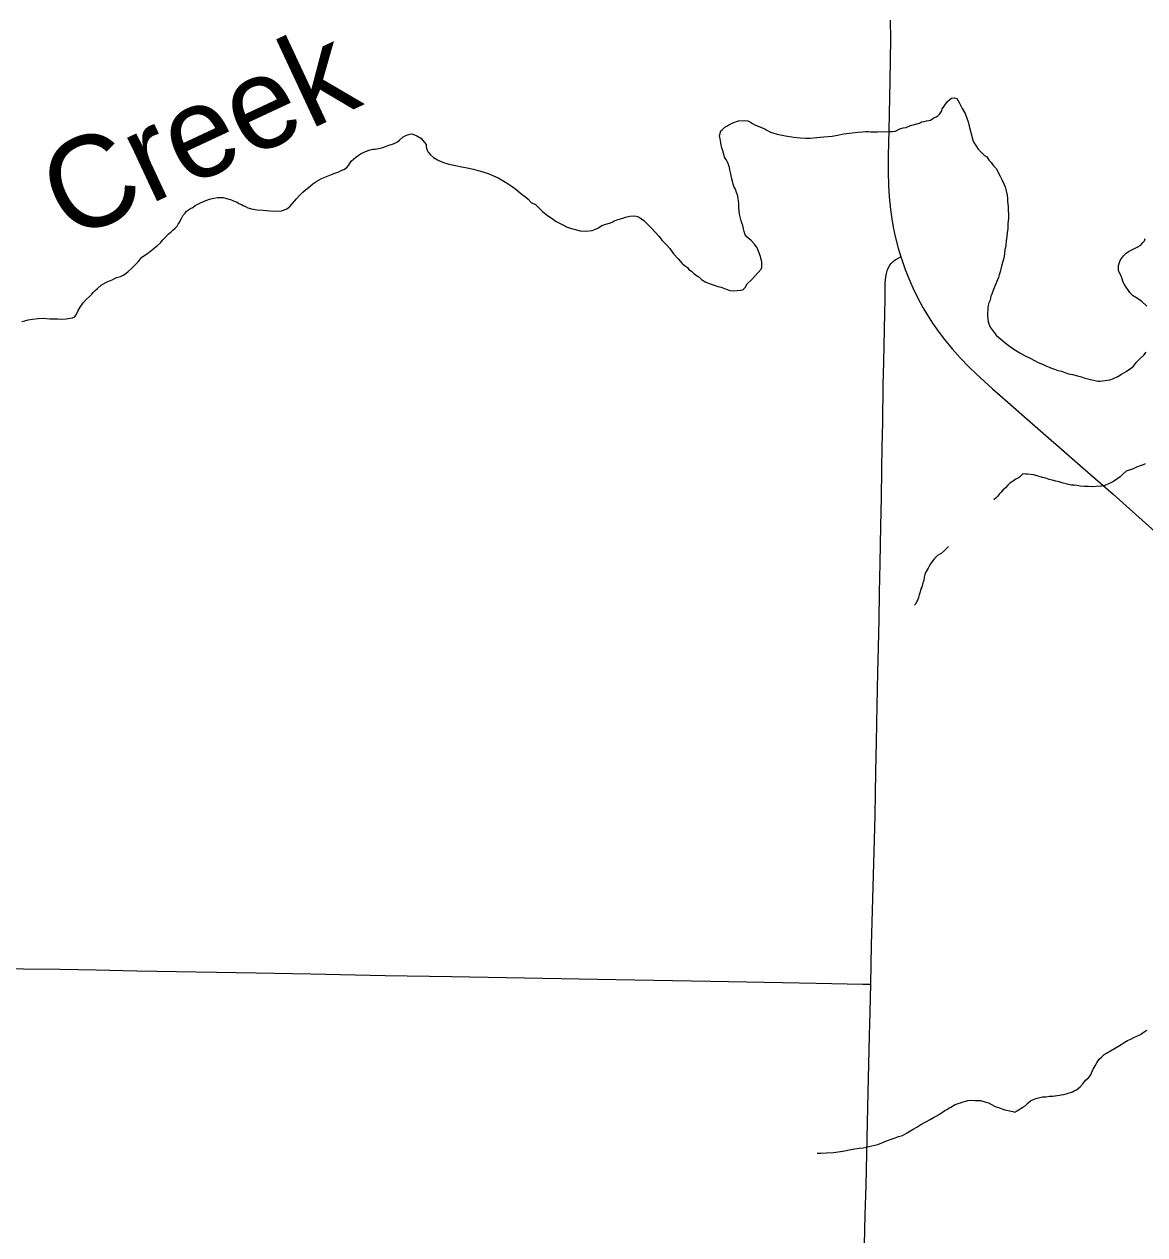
# Model space of a CAD drawing. Extents: x 2.1 to 73.9, y 4 to 26.
# Drawn here: x 47.24 to 47.821, y 23.685 to 24.313 of the extents above; entities that cross this region are included whole.
import ezdxf

# ---------------------------------------------------------------- set-up
doc = ezdxf.new("R2010")
doc.units = 0
for name, color, linetype in [('GM_X_Minor_River', 7, 'Continuous'), ('GM_X_Minor_River_Text', 7, 'Continuous'), ('GM_X_State_Route', 7, 'Continuous'), ('GM_X_Township_Road', 7, 'Continuous')]:
    doc.layers.add(name, color=color, linetype=linetype)

msp = doc.modelspace()

# ---------------------------------------------------------------- linework, layer by layer
at = {"layer": 'GM_X_Minor_River'}
for points in [[(47.70625, 24.26233), (47.7074, 24.26268), (47.70855, 24.26284), (47.7095, 24.26301), (47.71124, 24.2641), (47.71239, 24.26464), (47.71335, 24.26519), (47.71433, 24.2663), (47.71532, 24.2678), (47.71553, 24.26874), (47.71612, 24.26968), (47.71691, 24.27079), (47.71829, 24.27266), (47.71945, 24.27358), (47.72042, 24.27431), (47.72194, 24.27446), (47.72308, 24.27425), (47.72453, 24.27174), (47.7258, 24.26905), (47.72744, 24.26635), (47.72833, 24.26405), (47.72904, 24.26213), (47.72955, 24.25984), (47.73146, 24.25258), (47.732, 24.25142), (47.73291, 24.24988), (47.73419, 24.24795), (47.73512, 24.24698), (47.73604, 24.246), (47.73753, 24.24464), (47.73865, 24.24385), (47.73993, 24.24211), (47.74085, 24.24095), (47.74159, 24.23998), (47.74232, 24.23901), (47.74362, 24.23765), (47.74471, 24.23553), (47.74562, 24.23399), (47.74652, 24.23226), (47.74741, 24.22996), (47.74813, 24.22842), (47.74865, 24.22632), (47.74916, 24.22403), (47.74931, 24.22231), (47.74946, 24.22079), (47.74962, 24.21965), (47.74977, 24.21794), (47.74972, 24.21604), (47.74986, 24.21414), (47.74981, 24.21205), (47.74955, 24.20921), (47.74949, 24.20674), (47.74924, 24.20447), (47.749, 24.20258), (47.74876, 24.20031), (47.74851, 24.19803), (47.74807, 24.19577), (47.74783, 24.19368), (47.74739, 24.19142), (47.74676, 24.18916), (47.74634, 24.18727), (47.74592, 24.18595), (47.7455, 24.18425), (47.74508, 24.18274), (47.74467, 24.18143), (47.74426, 24.18011), (47.74285, 24.17691), (47.74244, 24.17598), (47.74183, 24.17428), (47.74122, 24.17278), (47.74081, 24.17165), (47.74038, 24.16957), (47.73978, 24.16826), (47.73937, 24.16694), (47.73915, 24.16581), (47.73912, 24.16467), (47.73908, 24.16296), (47.73903, 24.16125), (47.73919, 24.15992), (47.73934, 24.1584), (47.7397, 24.15744), (47.74041, 24.15571), (47.74151, 24.15417), (47.74243, 24.15281), (47.74353, 24.15146), (47.74483, 24.15028), (47.74688, 24.14852), (47.74967, 24.14637), (47.75266, 24.1442), (47.75584, 24.14241), (47.75846, 24.14083), (47.76109, 24.13962), (47.76334, 24.13842), (47.76521, 24.13724), (47.76747, 24.13642), (47.76897, 24.13581), (47.7701, 24.13521), (47.77103, 24.13481), (47.77216, 24.1344), (47.77367, 24.13379), (47.77555, 24.13318)], [(47.60926, 24.17462), (47.61097, 24.17477), (47.61212, 24.17493), (47.61348, 24.17622), (47.61448, 24.1781), (47.61662, 24.18013), (47.61857, 24.18217), (47.6217, 24.1857), (47.6221, 24.18664), (47.62198, 24.18949), (47.62146, 24.1914), (47.62129, 24.19235), (47.6197, 24.19676), (47.61823, 24.1987), (47.61657, 24.20064), (47.61452, 24.20221), (47.61341, 24.20357), (47.61288, 24.20529), (47.61254, 24.20662), (47.6122, 24.20834), (47.61167, 24.20968), (47.61131, 24.21083), (47.61097, 24.21217), (47.61045, 24.21427), (47.61015, 24.21751), (47.61003, 24.21998), (47.60986, 24.22093), (47.60955, 24.22379), (47.60884, 24.22552), (47.60831, 24.22724), (47.60776, 24.2282), (47.60723, 24.22973), (47.60689, 24.23126), (47.60655, 24.2326), (47.60621, 24.23432), (47.60587, 24.23584), (47.60552, 24.23718), (47.60536, 24.23832), (47.60501, 24.23947), (47.60465, 24.24043), (47.60411, 24.24158), (47.60338, 24.24274), (47.60265, 24.24371), (47.60231, 24.24524), (47.60178, 24.24696), (47.60125, 24.24868), (47.60091, 24.25002), (47.60074, 24.25116), (47.60058, 24.25231), (47.60042, 24.25326), (47.60008, 24.25479), (47.60071, 24.25743), (47.60168, 24.25816), (47.60285, 24.25927), (47.60381, 24.25982), (47.60497, 24.26055), (47.60709, 24.26163), (47.60996, 24.26251), (47.61282, 24.26282), (47.61471, 24.26258), (47.61621, 24.26197), (47.61714, 24.26119), (47.61883, 24.26038), (47.62353, 24.25837), (47.62465, 24.25777), (47.62653, 24.25677), (47.62992, 24.25573), (47.63427, 24.25486), (47.63862, 24.25418), (47.64184, 24.25372), (47.64487, 24.25364), (47.6462, 24.25361), (47.64715, 24.25359), (47.64886, 24.25373), (47.65058, 24.25388), (47.6523, 24.25421), (47.6542, 24.25436), (47.65648, 24.25449), (47.65857, 24.25462), (47.66125, 24.25513), (47.66449, 24.2558), (47.66888, 24.25645), (47.67173, 24.25676), (47.67421, 24.25688), (47.67592, 24.25703), (47.67725, 24.257), (47.67858, 24.25696), (47.68009, 24.25692), (47.68199, 24.25688), (47.68428, 24.25701), (47.68674, 24.25694), (47.68846, 24.25709), (47.68978, 24.25706), (47.69131, 24.25721), (47.69362, 24.25848), (47.69534, 24.259), (47.69687, 24.25915), (47.69917, 24.26023), (47.70376, 24.26145), (47.70473, 24.26199), (47.70625, 24.26233)], [(47.42155, 24.24795), (47.42327, 24.24828), (47.42422, 24.24845), (47.42556, 24.2488), (47.42691, 24.24933), (47.42863, 24.25005), (47.43054, 24.25057), (47.43189, 24.2511), (47.43323, 24.25164), (47.4342, 24.25256), (47.43615, 24.25422), (47.43788, 24.25513), (47.4396, 24.25565), (47.44055, 24.25582), (47.44206, 24.2554), (47.44319, 24.2548), (47.44525, 24.25361), (47.44636, 24.25244), (47.44801, 24.25031), (47.44799, 24.24936), (47.44816, 24.24841), (47.44851, 24.24745), (47.44905, 24.2463), (47.45035, 24.24494), (47.45183, 24.24357), (47.45389, 24.24238), (47.45652, 24.24117), (47.45972, 24.24014), (47.46332, 24.23948), (47.46653, 24.23883), (47.46936, 24.23819), (47.47257, 24.23753), (47.47616, 24.23649), (47.48011, 24.23525), (47.48537, 24.23303), (47.48837, 24.23125), (47.49061, 24.22986), (47.49211, 24.22887), (47.49323, 24.22808), (47.49435, 24.2273), (47.49565, 24.22612), (47.49677, 24.22534), (47.49788, 24.22436), (47.49956, 24.22318), (47.50086, 24.222), (47.50253, 24.22025), (47.50478, 24.21925), (47.50626, 24.21769), (47.5083, 24.21555), (47.51091, 24.21358), (47.51333, 24.212), (47.51539, 24.21043), (47.5182, 24.20903), (47.5212, 24.20744), (47.52459, 24.2064), (47.5278, 24.20556), (47.53083, 24.20548), (47.53407, 24.20578), (47.5358, 24.20649), (47.53734, 24.20721), (47.53907, 24.20831), (47.54118, 24.20901), (47.54309, 24.20953), (47.54444, 24.21007), (47.54541, 24.21081), (47.54809, 24.21169), (47.55, 24.21221), (47.55134, 24.21274), (47.55363, 24.21325), (47.55554, 24.21339), (47.55686, 24.21317), (47.55818, 24.21276), (47.55912, 24.21216), (47.56079, 24.21098), (47.56302, 24.20884), (47.56487, 24.20689), (47.56691, 24.20475), (47.56857, 24.20281), (47.57041, 24.20048), (47.57263, 24.19834), (47.57429, 24.1964), (47.57631, 24.19369), (47.57871, 24.19097), (47.58074, 24.18864), (47.58242, 24.18727), (47.58354, 24.18648), (47.58427, 24.18551), (47.58558, 24.18472), (47.58651, 24.18375), (47.58762, 24.18277), (47.58931, 24.18178), (47.59079, 24.18041), (47.59304, 24.17902), (47.59529, 24.17802), (47.59737, 24.17739), (47.59925, 24.17678), (47.60095, 24.17635), (47.60358, 24.17534), (47.60547, 24.17472), (47.60755, 24.17448), (47.60926, 24.17462)], [(47.25523, 24.15992), (47.25713, 24.15987), (47.25902, 24.15982), (47.2615, 24.15995), (47.26359, 24.16028), (47.26474, 24.16044), (47.26589, 24.16098), (47.26668, 24.1621), (47.26749, 24.16397), (47.26868, 24.16603), (47.27025, 24.16827), (47.27201, 24.17012), (47.27357, 24.1716), (47.27473, 24.17271), (47.27552, 24.17364), (47.27649, 24.17457), (47.27766, 24.17568), (47.27979, 24.17752), (47.28268, 24.17916), (47.28537, 24.18023), (47.28749, 24.18131), (47.28959, 24.18183), (47.29094, 24.18255), (47.29229, 24.18347), (47.29365, 24.18457), (47.2954, 24.18624), (47.29715, 24.1879), (47.29871, 24.18957), (47.30067, 24.19199), (47.30357, 24.19381), (47.3088, 24.19804), (47.31035, 24.19933), (47.31153, 24.20082), (47.3129, 24.20231), (47.31426, 24.20379), (47.31562, 24.20489), (47.31679, 24.206), (47.31795, 24.20692), (47.31893, 24.20804), (47.31952, 24.20897), (47.32012, 24.20991), (47.32071, 24.21103), (47.32132, 24.21234), (47.32211, 24.21365), (47.32309, 24.21477), (47.32387, 24.2157), (47.32484, 24.21643), (47.32581, 24.21717), (47.32715, 24.2177), (47.32831, 24.21862), (47.33043, 24.21971), (47.33293, 24.22097), (47.33581, 24.22204), (47.33791, 24.22255), (47.33982, 24.22288), (47.34153, 24.22284), (47.34285, 24.22281), (47.34399, 24.22259), (47.34568, 24.22198), (47.34663, 24.22176), (47.34813, 24.22115), (47.34907, 24.22075), (47.35001, 24.22035), (47.35094, 24.21975), (47.35226, 24.21915), (47.3532, 24.21875), (47.35432, 24.21815), (47.35564, 24.21754), (47.35752, 24.21693), (47.36036, 24.21647), (47.36358, 24.2162), (47.36699, 24.21593), (47.37117, 24.21582), (47.37307, 24.21596), (47.3746, 24.21649), (47.37576, 24.21703), (47.3773, 24.21813), (47.38083, 24.22222), (47.38219, 24.2237), (47.38414, 24.22555), (47.3855, 24.22685), (47.38666, 24.22777), (47.38802, 24.22887), (47.38938, 24.22997), (47.39131, 24.23125), (47.39382, 24.23271), (47.39631, 24.23378), (47.399, 24.23485), (47.4013, 24.23556), (47.40283, 24.23609), (47.40399, 24.23682), (47.40533, 24.23735), (47.40668, 24.23827), (47.40785, 24.23937), (47.40924, 24.24162), (47.41157, 24.24384), (47.41408, 24.24548), (47.41658, 24.24675), (47.41907, 24.24763), (47.42041, 24.24798), (47.42155, 24.24795)], [(47.8216, 24.16655), (47.81882, 24.16909), (47.81583, 24.17107), (47.81414, 24.17206), (47.81285, 24.17361), (47.81212, 24.17458), (47.81083, 24.17632), (47.8101, 24.17767), (47.80938, 24.17902), (47.80867, 24.18112), (47.80778, 24.18323), (47.80687, 24.18478), (47.80694, 24.18762), (47.80736, 24.18913), (47.80776, 24.19026), (47.80855, 24.19119), (47.80953, 24.19268), (47.8109, 24.19398), (47.81206, 24.1949), (47.81667, 24.19706), (47.81841, 24.19815), (47.81958, 24.19945), (47.82037, 24.20038), (47.82077, 24.20151)], [(47.23848, 24.15864), (47.24001, 24.15898), (47.24173, 24.1595), (47.24402, 24.15983), (47.24688, 24.16013), (47.24954, 24.16025), (47.25295, 24.15998), (47.25523, 24.15992)], [(47.77555, 24.13318), (47.77744, 24.13275), (47.77914, 24.13214), (47.78102, 24.13152), (47.7831, 24.13109), (47.78574, 24.13045), (47.78781, 24.12983), (47.78951, 24.12921), (47.79102, 24.1288), (47.79215, 24.12858), (47.79328, 24.12836), (47.79479, 24.12794), (47.79612, 24.12772), (47.79745, 24.12768), (47.8024, 24.12832), (47.80432, 24.12903), (47.80662, 24.13011), (47.80855, 24.1312), (47.81087, 24.13266), (47.81318, 24.13412), (47.81474, 24.13541), (47.81631, 24.13745), (47.81826, 24.13949), (47.82001, 24.14116), (47.82119, 24.14265)], [(47.82067, 24.08476), (47.81971, 24.08421), (47.81818, 24.08368), (47.81626, 24.08297), (47.81415, 24.08208), (47.81243, 24.08155), (47.81089, 24.08102), (47.80895, 24.07917), (47.80778, 24.07806), (47.80604, 24.07678), (47.8043, 24.07568), (47.80295, 24.07496), (47.80199, 24.0746), (47.79988, 24.07352), (47.79816, 24.07318), (47.79531, 24.07306), (47.7934, 24.07292), (47.79132, 24.07297), (47.78904, 24.07303), (47.78696, 24.07328), (47.78525, 24.07351), (47.78393, 24.07373), (47.7826, 24.07377), (47.78108, 24.07399), (47.77977, 24.07441), (47.77826, 24.07483), (47.77618, 24.07545), (47.77448, 24.07587), (47.7726, 24.0763), (47.7709, 24.07672), (47.7692, 24.07733), (47.7675, 24.07776), (47.76581, 24.07818)], [(47.76581, 24.07818), (47.76298, 24.07901), (47.76127, 24.07925), (47.75976, 24.07947), (47.75862, 24.0795), (47.75729, 24.07954), (47.75535, 24.07769), (47.75362, 24.07678), (47.75246, 24.07605), (47.75149, 24.07532), (47.75052, 24.07477), (47.74955, 24.07366), (47.74837, 24.07236), (47.74701, 24.07107), (47.74584, 24.06996), (47.74506, 24.06903), (47.74428, 24.0681), (47.74349, 24.06717), (47.74233, 24.06606)], [(47.71874, 24.04198), (47.71659, 24.03976), (47.71503, 24.03828), (47.71311, 24.03719), (47.71155, 24.03571), (47.71037, 24.03422), (47.70919, 24.03235), (47.70819, 24.03067), (47.7072, 24.02899), (47.70659, 24.02748), (47.70617, 24.02597), (47.70594, 24.02427), (47.70553, 24.02314), (47.70491, 24.02088), (47.7045, 24.01994), (47.70409, 24.01843), (47.70367, 24.01693), (47.70325, 24.01542), (47.70265, 24.01411), (47.70224, 24.01317), (47.70164, 24.01204), (47.70125, 24.01148), (47.70164, 24.01204)], [(47.81332, 23.78653), (47.81486, 23.78744), (47.8164, 23.78816), (47.81793, 23.78869), (47.81909, 23.78942), (47.82026, 23.79034), (47.8218, 23.79125)], [(47.65076, 23.72745), (47.65114, 23.72744), (47.65285, 23.7274), (47.65551, 23.72752), (47.65913, 23.72781), (47.66408, 23.72844), (47.66752, 23.72911), (47.67019, 23.72961), (47.67248, 23.72994), (47.67458, 23.73026), (47.6761, 23.7306), (47.67744, 23.73095), (47.67897, 23.73129), (47.68069, 23.73162), (47.68222, 23.73197), (47.68721, 23.73393), (47.68912, 23.73464), (47.69123, 23.73534), (47.69296, 23.73606), (47.69487, 23.73658), (47.69622, 23.73731), (47.69737, 23.73803), (47.69872, 23.73876), (47.70046, 23.73986), (47.70239, 23.74095), (47.70451, 23.74222), (47.7074, 23.74386), (47.70933, 23.74495), (47.71106, 23.74585), (47.71241, 23.74658), (47.71356, 23.74731), (47.71472, 23.74803), (47.71569, 23.74877), (47.71685, 23.7495), (47.718, 23.75004), (47.71897, 23.75077), (47.71993, 23.75132), (47.72224, 23.75259), (47.72378, 23.75312), (47.72493, 23.75347), (47.72646, 23.754), (47.7278, 23.75435), (47.72876, 23.7547), (47.73066, 23.75484), (47.73256, 23.7548), (47.73351, 23.75477), (47.73445, 23.75475), (47.7354, 23.75472), (47.7371, 23.7543), (47.73823, 23.75389), (47.73955, 23.75348), (47.74105, 23.75268), (47.74292, 23.75168), (47.74518, 23.75087), (47.74688, 23.75026), (47.74801, 23.74985), (47.75216, 23.74898), (47.75311, 23.74877), (47.75445, 23.7493), (47.75639, 23.75077), (47.75735, 23.75132), (47.75851, 23.75205), (47.76006, 23.75353), (47.76123, 23.75464), (47.76315, 23.75535), (47.76468, 23.75588), (47.76621, 23.75622), (47.76755, 23.75656), (47.76926, 23.75671), (47.77117, 23.75704), (47.77288, 23.757), (47.77402, 23.75716), (47.77516, 23.75732), (47.77631, 23.75748), (47.77726, 23.75765), (47.7786, 23.7578), (47.77974, 23.75815), (47.78089, 23.7585), (47.78204, 23.75885), (47.783, 23.75921), (47.78396, 23.75975), (47.78512, 23.76029), (47.78608, 23.76103), (47.78705, 23.76176), (47.78862, 23.76362), (47.7898, 23.7653), (47.79135, 23.7664), (47.79253, 23.76808), (47.79313, 23.76939), (47.79374, 23.7709), (47.79474, 23.77277), (47.79573, 23.77426), (47.79672, 23.77595), (47.79808, 23.77724), (47.79944, 23.77853), (47.80484, 23.78162), (47.80658, 23.78272), (47.80831, 23.78381), (47.80986, 23.78472), (47.81159, 23.78582), (47.81332, 23.78653)]]:
    msp.add_lwpolyline(points, dxfattribs=at)
at = {"layer": 'GM_X_State_Route'}
for points in [[(47.68864, 24.3148), (47.68867, 24.30515), (47.68837, 24.28339), (47.6879, 24.2576), (47.6876, 24.24455), (47.68756, 24.23617), (47.68775, 24.22904), (47.68811, 24.22316), (47.68875, 24.21668), (47.68939, 24.21177), (47.69014, 24.2075), (47.69121, 24.20267), (47.69277, 24.19667), (47.6941, 24.19204)], [(47.6941, 24.19204), (47.69455, 24.19073), (47.69636, 24.18546), (47.69818, 24.18085), (47.70031, 24.17604), (47.7029, 24.17075), (47.70552, 24.16582), (47.70786, 24.16182), (47.71055, 24.15765), (47.7134, 24.1536), (47.71679, 24.14918), (47.72074, 24.14439), (47.72484, 24.13974), (47.72934, 24.13505), (47.73337, 24.13119), (47.74165, 24.12369), (47.74824, 24.11798), (47.75825, 24.10914), (47.78846, 24.08276), (47.80409, 24.06899), (47.82588, 24.04952), (47.83546, 24.04064), (47.85175, 24.02534)]]:
    msp.add_lwpolyline(points, dxfattribs=at)
at = {"layer": 'GM_X_Township_Road'}
for points in [[(47.67853, 23.81504), (47.67896, 23.83526), (47.6794, 23.85329), (47.68073, 23.90239), (47.68116, 23.92509), (47.68146, 23.94062), (47.68181, 23.95927), (47.68215, 23.97668), (47.68247, 23.98973), (47.68278, 24.00403), (47.68311, 24.01801), (47.68337, 24.03324), (47.68375, 24.05252), (47.68403, 24.06738), (47.68423, 24.08164), (47.68449, 24.09376), (47.68471, 24.10621), (47.68501, 24.12548), (47.68524, 24.1376), (47.6854, 24.146), (47.68574, 24.16309), (47.68588, 24.16993), (47.68604, 24.17862), (47.68628, 24.18168), (47.68661, 24.18347), (47.68703, 24.1849), (47.68753, 24.1862), (47.68834, 24.1877), (47.68921, 24.18887), (47.69007, 24.18973), (47.69122, 24.19055), (47.6941, 24.19204)], [(47.17138, 23.82458), (47.1719, 23.82457), (47.18215, 23.82428), (47.20173, 23.82388), (47.2213, 23.82323), (47.23933, 23.82306), (47.25829, 23.82274), (47.27694, 23.82246), (47.29807, 23.82201), (47.35992, 23.82089), (47.3882, 23.82039), (47.42674, 23.81956), (47.46124, 23.81905), (47.5464, 23.81746), (47.59551, 23.81655), (47.63281, 23.81593), (47.65021, 23.81556), (47.67445, 23.81512), (47.67853, 23.81504)], [(47.67253, 23.58703), (47.67256, 23.58821), (47.67309, 23.60934), (47.67352, 23.62426), (47.67412, 23.64415), (47.67449, 23.65626), (47.67517, 23.67988), (47.67557, 23.69542), (47.67604, 23.71064), (47.67664, 23.7352), (47.67721, 23.75882), (47.67788, 23.78834), (47.67823, 23.80077), (47.67853, 23.81504)]]:
    msp.add_lwpolyline(points, dxfattribs=at)

# ---------------------------------------------------------------- texts
at = {"layer": 'GM_X_Minor_River_Text'}
msp.add_text('Creek', height=0.047373, rotation=25.03483, dxfattribs=at).set_placement((47.26312, 24.19972))

doc.saveas('drawing.dxf')
